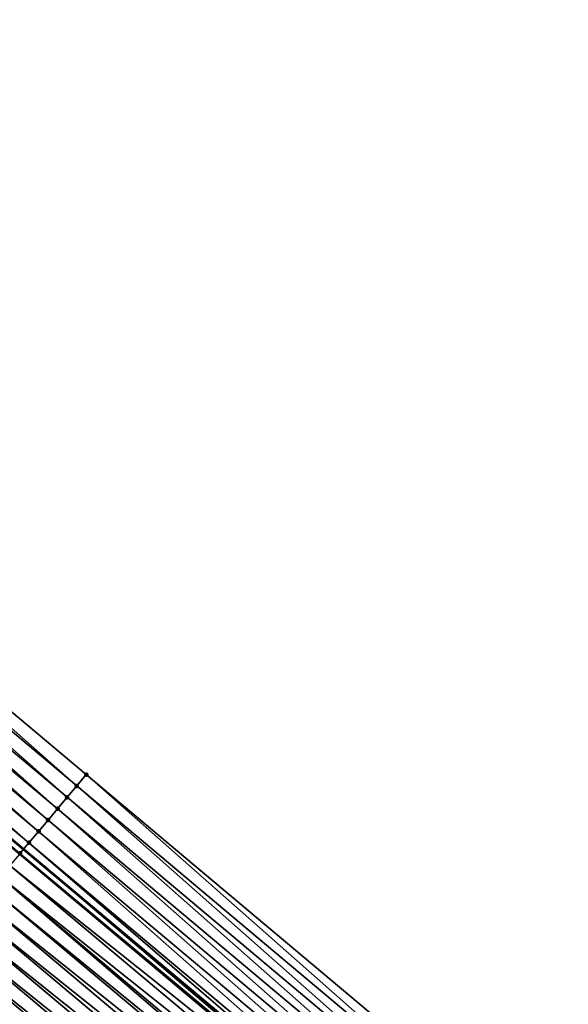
# Model space of a CAD drawing. Header units: feet. Extents: x 2007189 to 2022806, y 818621 to 837694.
# Tile 371 of 680: x 2015892 to 2015911, y 819874 to 819907. Entities that reach past the tile are written whole.
import ezdxf

# ---------------------------------------------------------------- set-up
doc = ezdxf.new("R2010")
doc.units = ezdxf.units.FT
doc.header["$MEASUREMENT"] = 0
for name, color, linetype, lineweight in [('EP_Travel Lane', 172, 'Continuous', 53), ('Road Shots', 141, 'Continuous', 100), ('Road X-Section', 40, 'Continuous', 13)]:
    doc.layers.add(name, color=color, linetype=linetype, lineweight=lineweight)
doc.layers.add('I-77-MM17-21_SB-Surface-Border', color=7, linetype='Continuous')
doc.layers.add('I-77-MM17-21_SB-Surface-TIN', color=7, linetype='Continuous')

msp = doc.modelspace()

# ---------------------------------------------------------------- linework, layer by layer
at = {"layer": 'EP_Travel Lane'}
msp.add_polyline3d([(2015800.343797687, 819956.3280257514, 258.8786010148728), (2015815.66086029, 819943.4708387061, 259.1643164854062), (2015830.978050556, 819930.6135444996, 259.4366893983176), (2015846.295183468, 819917.7562984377, 259.7150493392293), (2015861.612343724, 819904.8990294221, 259.9905541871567), (2015876.929869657, 819892.0414534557, 260.2278165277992), (2015892.247178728, 819879.1840595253, 260.4877616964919), (2015907.564318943, 819866.3268073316, 260.7653570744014), (2015922.881623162, 819853.469417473, 261.0258082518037), (2015938.199376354, 819840.611650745, 261.2393019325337), (2015953.515313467, 819827.7568062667, 261.469608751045), (2015968.83556831, 819814.9028743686, 261.7273404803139), (2015984.155948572, 819802.048837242, 261.9716308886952), (2015999.476426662, 819789.1947180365, 262.205439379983), (2016014.796709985, 819776.3407622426, 262.4601193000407), (2016030.117183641, 819763.4866467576, 262.6944060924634)], dxfattribs=at)
at = {"layer": 'I-77-MM17-21_SB-Surface-Border', "color": 3, "linetype": 'Continuous', "lineweight": -3}
msp.add_polyline3d([(2015801.80948432, 819958.0731653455, 258.8288225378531), (2015816.483349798, 819944.4502775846, 259.1431098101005), (2015831.800585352, 819931.5929453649, 259.4107472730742), (2015848.08246596, 819919.884290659, 259.6512674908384), (2015863.39969002, 819907.0269680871, 259.9200997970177), (2015879.038939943, 819894.5521371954, 260.1299590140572), (2015894.356149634, 819881.6948266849, 260.4002980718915), (2015909.673386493, 819868.8374933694, 260.6677853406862), (2015924.990796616, 819855.9800146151, 260.917161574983), (2015940.308407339, 819843.1223674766, 261.1455541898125), (2015955.302306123, 819829.8850363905, 261.3832154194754), (2015970.300858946, 819816.6483402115, 261.6759490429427), (2015985.299783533, 819803.4113321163, 261.9288547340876), (2015999.977230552, 819789.7913720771, 262.1927512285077), (2016015.619066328, 819777.3203047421, 262.428381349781), (2016030.296526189, 819763.7003339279, 262.690905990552)], dxfattribs=at)
at = {"layer": 'I-77-MM17-21_SB-Surface-TIN', "color": 128, "linetype": 'Continuous', "lineweight": -3}
for points in [[(2015894.0345356, 819881.3119893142, 260.4162020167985), (2015879.038939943, 819894.5521371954, 260.1299590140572), (2015878.717308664, 819894.1693143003, 260.14766655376)], [(2015894.0345356, 819881.3119893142, 260.4162020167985), (2015894.356149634, 819881.6948266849, 260.4002980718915), (2015879.038939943, 819894.5521371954, 260.1299590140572)], [(2015893.712990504, 819880.9290940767, 260.4248964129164), (2015878.717308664, 819894.1693143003, 260.14766655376), (2015878.395771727, 819893.7864122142, 260.1555078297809)], [(2015893.712990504, 819880.9290940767, 260.4248964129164), (2015894.0345356, 819881.3119893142, 260.4162020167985), (2015878.717308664, 819894.1693143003, 260.14766655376)], [(2015893.391385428, 819880.5462491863, 260.4398634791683), (2015878.395771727, 819893.7864122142, 260.1555078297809), (2015878.07414489, 819893.4035855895, 260.1727507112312)], [(2015893.391385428, 819880.5462491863, 260.4398634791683), (2015893.712990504, 819880.9290940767, 260.4248964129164), (2015878.395771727, 819893.7864122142, 260.1555078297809)], [(2015893.069773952, 819880.1634096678, 260.4554998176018), (2015878.07414489, 819893.4035855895, 260.1727507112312), (2015877.75246337, 819893.020804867, 260.1957124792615)], [(2015893.069773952, 819880.1634096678, 260.4554998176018), (2015893.391385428, 819880.5462491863, 260.4398634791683), (2015878.07414489, 819893.4035855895, 260.1727507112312)], [(2015892.748114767, 819879.780610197, 260.4761256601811), (2015877.75246337, 819893.020804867, 260.1957124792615), (2015877.430804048, 819892.6380055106, 260.2163526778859)], [(2015892.748114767, 819879.780610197, 260.4761256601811), (2015893.069773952, 819880.1634096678, 260.4554998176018), (2015877.75246337, 819893.020804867, 260.1957124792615)], [(2015892.426542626, 819879.3977376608, 260.4876483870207), (2015877.430804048, 819892.6380055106, 260.2163526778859), (2015877.109239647, 819892.2551264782, 260.2270661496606)], [(2015892.426542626, 819879.3977376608, 260.4876483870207), (2015892.748114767, 819879.780610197, 260.4761256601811), (2015877.430804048, 819892.6380055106, 260.2163526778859)], [(2015877.109239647, 819892.2551264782, 260.2270661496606), (2015876.929869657, 819892.0414534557, 260.2278165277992), (2015892.247178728, 819879.1840595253, 260.4877616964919)], [(2015892.426542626, 819879.3977376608, 260.4876483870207), (2015877.109239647, 819892.2551264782, 260.2270661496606), (2015892.247178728, 819879.1840595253, 260.4877616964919)], [(2015892.122783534, 819879.0358661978, 260.4878402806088), (2015876.929869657, 819892.0414534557, 260.2278165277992), (2015876.787764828, 819891.8721722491, 260.2284110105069)], [(2015892.105079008, 819879.0147740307, 260.4878218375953), (2015892.122783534, 819879.0358661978, 260.4878402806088), (2015876.787764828, 819891.8721722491, 260.2284110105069)], [(2015892.122783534, 819879.0358661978, 260.4878402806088), (2015892.247178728, 819879.1840595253, 260.4877616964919), (2015876.929869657, 819892.0414534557, 260.2278165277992)], [(2015909.351782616, 819868.4546474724, 260.6826271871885), (2015894.356149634, 819881.6948266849, 260.4002980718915), (2015894.0345356, 819881.3119893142, 260.4162020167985)], [(2015909.351782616, 819868.4546474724, 260.6826271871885), (2015909.673386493, 819868.8374933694, 260.6677853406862), (2015894.356149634, 819881.6948266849, 260.4002980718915)], [(2015909.030266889, 819868.0717275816, 260.6882502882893), (2015894.0345356, 819881.3119893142, 260.4162020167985), (2015893.712990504, 819880.9290940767, 260.4248964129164)], [(2015909.030266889, 819868.0717275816, 260.6882502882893), (2015909.351782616, 819868.4546474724, 260.6826271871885), (2015894.0345356, 819881.3119893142, 260.4162020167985)], [(2015908.708668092, 819867.6888774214, 260.7025609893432), (2015893.712990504, 819880.9290940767, 260.4248964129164), (2015893.391385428, 819880.5462491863, 260.4398634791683)], [(2015908.708668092, 819867.6888774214, 260.7025609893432), (2015909.030266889, 819868.0717275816, 260.6882502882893), (2015893.712990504, 819880.9290940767, 260.4248964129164)], [(2015908.387053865, 819867.3060402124, 260.7184852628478), (2015893.391385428, 819880.5462491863, 260.4398634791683), (2015893.069773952, 819880.1634096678, 260.4554998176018)], [(2015908.387053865, 819867.3060402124, 260.7184852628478), (2015908.708668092, 819867.6888774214, 260.7025609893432), (2015893.391385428, 819880.5462491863, 260.4398634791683)], [(2015908.065335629, 819866.923290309, 260.7452868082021), (2015893.069773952, 819880.1634096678, 260.4554998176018), (2015892.748114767, 819879.780610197, 260.4761256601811)], [(2015908.065335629, 819866.923290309, 260.7452868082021), (2015908.387053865, 819867.3060402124, 260.7184852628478), (2015893.069773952, 819880.1634096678, 260.4554998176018)], [(2015907.743701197, 819866.5404700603, 260.763324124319), (2015892.748114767, 819879.780610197, 260.4761256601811), (2015892.426542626, 819879.3977376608, 260.4876483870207)], [(2015907.743701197, 819866.5404700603, 260.763324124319), (2015908.065335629, 819866.923290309, 260.7452868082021), (2015892.748114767, 819879.780610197, 260.4761256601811)], [(2015892.426542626, 819879.3977376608, 260.4876483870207), (2015892.247178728, 819879.1840595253, 260.4877616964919), (2015907.564318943, 819866.3268073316, 260.7653570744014)], [(2015907.743701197, 819866.5404700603, 260.763324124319), (2015892.426542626, 819879.3977376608, 260.4876483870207), (2015907.564318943, 819866.3268073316, 260.7653570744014)], [(2015907.422214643, 819866.1575256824, 260.7658964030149), (2015892.105079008, 819879.0147740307, 260.4878218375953), (2015891.783655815, 819878.631776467, 260.4837675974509)], [(2015907.422214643, 819866.1575256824, 260.7658964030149), (2015892.122783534, 819879.0358661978, 260.4878402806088), (2015892.105079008, 819879.0147740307, 260.4878218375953)], [(2015907.479568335, 819866.2258606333, 260.7663175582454), (2015892.247178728, 819879.1840595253, 260.4877616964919), (2015892.122783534, 819879.0358661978, 260.4878402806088)], [(2015907.422214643, 819866.1575256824, 260.7658964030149), (2015907.479568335, 819866.2258606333, 260.7663175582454), (2015892.122783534, 819879.0358661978, 260.4878402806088)], [(2015907.479568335, 819866.2258606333, 260.7663175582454), (2015907.564318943, 819866.3268073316, 260.7653570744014), (2015892.247178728, 819879.1840595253, 260.4877616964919)], [(2015907.100799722, 819865.7745211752, 260.7609772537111), (2015891.783655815, 819878.631776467, 260.4837675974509), (2015891.462207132, 819878.2488003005, 260.4823791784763)], [(2015907.100799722, 819865.7745211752, 260.7609772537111), (2015907.422214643, 819866.1575256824, 260.7658964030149), (2015891.783655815, 819878.631776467, 260.4837675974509)], [(2015906.641267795, 819865.227027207, 260.7587620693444), (2015891.462207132, 819878.2488003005, 260.4823791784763), (2015891.140807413, 819877.8657830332, 260.4758700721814)], [(2015906.641267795, 819865.227027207, 260.7587620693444), (2015906.779344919, 819865.3915501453, 260.7602290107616), (2015891.462207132, 819878.2488003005, 260.4823791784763)], [(2015906.779344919, 819865.3915501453, 260.7602290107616), (2015907.100799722, 819865.7745211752, 260.7609772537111), (2015891.462207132, 819878.2488003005, 260.4823791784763)], [(2015906.457947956, 819865.0085305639, 260.7534317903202), (2015891.140807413, 819877.8657830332, 260.4758700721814), (2015890.819409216, 819877.4827644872, 260.469201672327)], [(2015906.457947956, 819865.0085305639, 260.7534317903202), (2015906.641267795, 819865.227027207, 260.7587620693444), (2015891.140807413, 819877.8657830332, 260.4758700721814)], [(2015906.136569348, 819864.6254955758, 260.7447150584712), (2015890.819409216, 819877.4827644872, 260.469201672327), (2015890.498035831, 819877.0997251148, 260.4599385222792)], [(2015906.136569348, 819864.6254955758, 260.7447150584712), (2015906.457947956, 819865.0085305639, 260.7534317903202), (2015890.819409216, 819877.4827644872, 260.469201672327)], [(2015905.815197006, 819864.2424553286, 260.7353431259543), (2015890.498035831, 819877.0997251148, 260.4599385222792), (2015890.176632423, 819876.716710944, 260.4538152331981)], [(2015905.815197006, 819864.2424553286, 260.7353431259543), (2015906.136569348, 819864.6254955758, 260.7447150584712), (2015890.498035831, 819877.0997251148, 260.4599385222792)], [(2015905.493825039, 819863.8594147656, 260.7259318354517), (2015890.176632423, 819876.716710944, 260.4538152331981), (2015889.855218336, 819876.3337057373, 260.4488087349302)], [(2015905.493825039, 819863.8594147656, 260.7259318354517), (2015905.815197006, 819864.2424553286, 260.7353431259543), (2015890.176632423, 819876.716710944, 260.4538152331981)], [(2015905.172431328, 819863.476392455, 260.7187946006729), (2015889.855218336, 819876.3337057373, 260.4488087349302), (2015889.533831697, 819875.9506774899, 260.4409316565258)], [(2015905.172431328, 819863.476392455, 260.7187946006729), (2015905.493825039, 819863.8594147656, 260.7259318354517), (2015889.855218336, 819876.3337057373, 260.4488087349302)], [(2015904.851046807, 819863.0933624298, 260.7106962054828), (2015889.533831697, 819875.9506774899, 260.4409316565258), (2015889.21244864, 819875.5676462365, 260.4326800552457)], [(2015904.851046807, 819863.0933624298, 260.7106962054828), (2015905.172431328, 819863.476392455, 260.7187946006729), (2015889.533831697, 819875.9506774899, 260.4409316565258)], [(2015904.529669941, 819862.7103259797, 260.7017973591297), (2015889.21244864, 819875.5676462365, 260.4326800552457), (2015888.891058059, 819875.1846212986, 260.4252152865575)], [(2015904.529669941, 819862.7103259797, 260.7017973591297), (2015904.851046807, 819863.0933624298, 260.7106962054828), (2015889.21244864, 819875.5676462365, 260.4326800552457)], [(2015904.208299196, 819862.3272843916, 260.6922583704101), (2015888.891058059, 819875.1846212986, 260.4252152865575), (2015888.569679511, 819874.8015862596, 260.4164920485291)], [(2015904.208299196, 819862.3272843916, 260.6922583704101), (2015904.529669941, 819862.7103259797, 260.7017973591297), (2015888.891058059, 819875.1846212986, 260.4252152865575)], [(2015903.886930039, 819861.9442414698, 260.6825531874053), (2015888.569679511, 819874.8015862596, 260.4164920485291), (2015888.248297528, 819874.4185541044, 260.4081280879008)], [(2015903.886930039, 819861.9442414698, 260.6825531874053), (2015904.208299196, 819862.3272843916, 260.6922583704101), (2015888.569679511, 819874.8015862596, 260.4164920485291)], [(2015903.565571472, 819861.5611896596, 260.6717406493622), (2015888.248297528, 819874.4185541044, 260.4081280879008), (2015887.926920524, 819874.0355177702, 260.3992434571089)], [(2015903.565571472, 819861.5611896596, 260.6717406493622), (2015903.886930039, 819861.9442414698, 260.6825531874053), (2015888.248297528, 819874.4185541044, 260.4081280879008)], [(2015903.244193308, 819861.1781542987, 260.6629774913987), (2015887.926920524, 819874.0355177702, 260.3992434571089), (2015887.605523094, 819873.652498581, 260.392494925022)], [(2015903.244193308, 819861.1781542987, 260.6629774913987), (2015903.565571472, 819861.5611896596, 260.6717406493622), (2015887.926920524, 819874.0355177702, 260.3992434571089)]]:
    msp.add_3dface(points, dxfattribs=at)
at = {"layer": 'Road Shots', "lineweight": 100}
for p in [(2015894.356149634, 819881.6948266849, 260.4002980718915), (2015894.0345356, 819881.3119893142, 260.4162020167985), (2015893.712990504, 819880.9290940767, 260.4248964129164), (2015893.391385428, 819880.5462491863, 260.4398634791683), (2015893.069773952, 819880.1634096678, 260.4554998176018), (2015892.748114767, 819879.780610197, 260.4761256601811), (2015892.426542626, 819879.3977376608, 260.4876483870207), (2015892.122783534, 819879.0358661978, 260.4878402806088)]:
    msp.add_point(p, dxfattribs=at)
at = {"layer": 'Road X-Section', "extrusion": (0.7658703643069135, -0.6428738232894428, 0.01248328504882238), "elevation": 1016836.51580146, "flags": 128}
msp.add_lwpolyline([(1924038.724023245, -12434.02862677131), (1924038.224023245, -12434.01272158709), (1924037.724023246, -12434.00402651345), (1924037.224023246, -12433.98905828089), (1924036.724023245, -12433.97342072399), (1924036.224023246, -12433.95279327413), (1924035.724023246, -12433.94126964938), (1924035.251561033, -12433.94107774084), (1924035.224023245, -12433.94109618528), (1924034.724023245, -12433.94515074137), (1924034.224023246, -12433.94653926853), (1924033.724023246, -12433.95304888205), (1924033.224023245, -12433.95971780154), (1924032.724023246, -12433.96898167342), (1924032.224023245, -12433.97510543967), (1924031.724023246, -12433.98011232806), (1924031.224023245, -12433.98799002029), (1924030.724023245, -12433.99624226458), (1924030.224023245, -12434.00370761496), (1924029.724023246, -12434.01243153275), (1924029.224023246, -12434.02079614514), (1924028.724023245, -12434.02968146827), (1924028.224023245, -12434.03643052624), (1924027.724023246, -12434.04332945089), (1924027.224023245, -12434.05158987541), (1924026.724023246, -12434.05864940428), (1924026.224023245, -12434.06347034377), (1924025.724023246, -12434.07080887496), (1924025.224023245, -12434.07873060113), (1924024.724023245, -12434.08577937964), (1924024.224023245, -12434.09487979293), (1924023.724023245, -12434.10727002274), (1924023.224023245, -12434.11445814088), (1924022.724023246, -12434.11778810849), (1924022.224023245, -12434.12359824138), (1924021.724023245, -12434.13101797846), (1924021.224023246, -12434.1376335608), (1924020.724023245, -12434.14444839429), (1924020.224023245, -12434.15060828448), (1924019.724023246, -12434.15898391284), (1924019.224023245, -12434.16624797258), (1924018.724023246, -12434.17237912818), (1924018.224023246, -12434.17785455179), (1924017.724023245, -12434.18434151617), (1924017.224023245, -12434.1906523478), (1924016.724023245, -12434.19763908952), (1924016.224023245, -12434.204753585), (1924015.724023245, -12434.21101095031), (1924015.224023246, -12434.21781397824), (1924014.724023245, -12434.22563597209), (1924014.224023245, -12434.23278567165), (1924013.724023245, -12434.23914231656), (1924013.224023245, -12434.24593308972), (1924012.988608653, -12434.24832019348), (1924012.724023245, -12434.2536341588), (1924012.224023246, -12434.26229682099), (1924011.724023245, -12434.2715996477), (1924011.655941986, -12434.27455272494), (1924011.224023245, -12434.29381267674), (1924010.724023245, -12434.29557586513), (1924010.224023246, -12434.31959256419), (1924009.724023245, -12434.34399231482), (1924009.224023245, -12434.36828022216), (1924008.724023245, -12434.39161765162), (1924008.224023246, -12434.41544407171), (1924007.724023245, -12434.43728650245), (1924007.224023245, -12434.45810198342), (1924006.724023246, -12434.47728391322), (1924006.224023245, -12434.49693581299), (1924005.724023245, -12434.51496203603), (1924005.224023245, -12434.53623134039)], dxfattribs=at)

doc.saveas('drawing.dxf')
